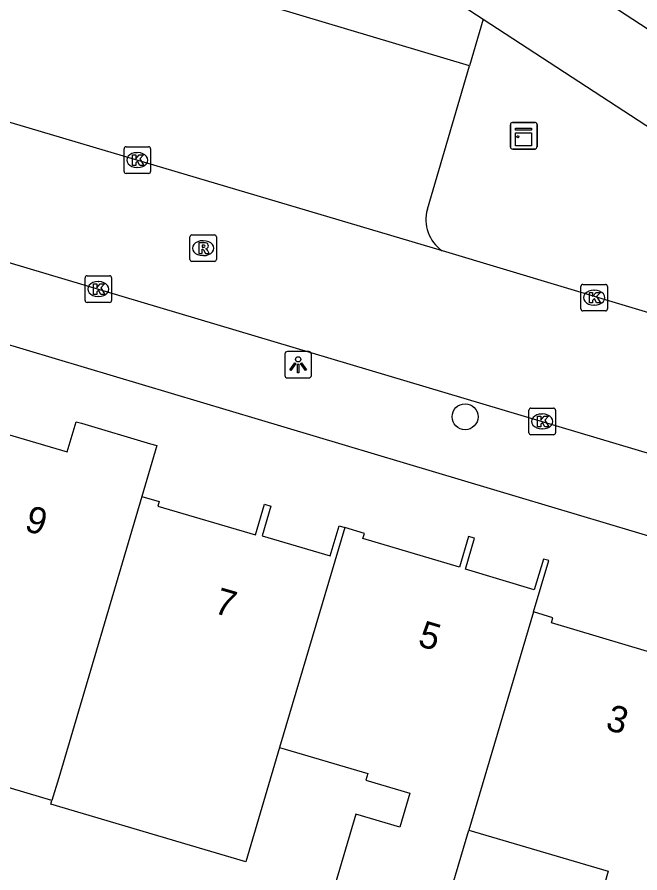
# Model space of a CAD drawing. Extents: x 162186 to 163152, y 385513 to 386513.
# Drawn here: x 162686.63 to 162710.09, y 386250.42 to 386282.66 of the extents above; entities that cross this region are included whole.
import ezdxf

# ---------------------------------------------------------------- set-up
doc = ezdxf.new("R2010")
doc.units = 0
for name, color, linetype in [('IMGEO_Boom', 7, 'Continuous'), ('IMGEO_Groenvoorziening', 7, 'Continuous'), ('IMGEO_Kast', 7, 'Continuous'), ('IMGEO_Kolk', 7, 'Continuous'), ('IMGEO_Lichtpunt', 7, 'Continuous'), ('IMGEO_Pand', 7, 'Continuous'), ('IMGEO_Pand_nummerreeks', 7, 'Continuous'), ('IMGEO_Parkeervlak_open', 7, 'Continuous'), ('IMGEO_Rijbaan_lokaal_gesloten', 7, 'Continuous'), ('IMGEO_Rijbaan_lokaal_open', 7, 'Continuous'), ('IMGEO_Rioolput', 7, 'Continuous'), ('IMGEO_Voetpad_open', 7, 'Continuous')]:
    doc.layers.add(name, color=color, linetype=linetype)

msp = doc.modelspace()

# ---------------------------------------------------------------- linework, layer by layer
at = {"layer": 'IMGEO_Boom'}
msp.add_circle((162703.504, 386267.605), 0.489, dxfattribs=at)
at = {"layer": 'IMGEO_Groenvoorziening'}
msp.add_lwpolyline([(162704.191, 386282.584), (162703.673, 386280.821)], dxfattribs=at)
at = {"layer": 'IMGEO_Kast'}
for p, q in [((162705.214, 386277.765), (162705.214, 386278.606)), ((162705.214, 386278.606), (162705.214, 386277.765)), ((162705.289, 386278.69), (162706.13, 386278.69)), ((162706.13, 386278.69), (162705.289, 386278.69)), ((162706.214, 386278.615), (162706.214, 386277.774)), ((162706.214, 386277.774), (162706.214, 386278.615)), ((162706.139, 386277.69), (162705.298, 386277.69)), ((162705.298, 386277.69), (162706.139, 386277.69))]:
    msp.add_line(p, q, dxfattribs=at)
for points in [[(162705.409, 386278.48), (162706.009, 386278.48), (162706.009, 386278.395), (162705.409, 386278.395), (162705.409, 386278.48)], [(162705.409, 386278.305), (162706.009, 386278.305), (162706.009, 386277.816), (162705.409, 386277.816), (162705.409, 386278.305)]]:
    msp.add_lwpolyline(points, dxfattribs=at)
msp.add_circle((162705.493, 386278.154), 0.0377, dxfattribs=at)
for centre, start, end in [((162705.292, 386278.612), 92.4484, 184.2845), ((162705.292, 386278.612), 92.4484, 184.2845), ((162706.136, 386278.612), 2.4484, 94.2845), ((162706.136, 386278.612), 2.4484, 94.2845), ((162705.292, 386277.768), 182.4484, 274.2845), ((162705.292, 386277.768), 182.4484, 274.2845), ((162706.136, 386277.768), 272.4484, 4.2845), ((162706.136, 386277.768), 272.4484, 4.2845)]:
    msp.add_arc(centre, 0.0779, start, end, dxfattribs=at)
at = {"layer": 'IMGEO_Kolk'}
for p, q in [((162690.657, 386276.847), (162690.657, 386277.699)), ((162690.732, 386277.773), (162691.584, 386277.773)), ((162691.658, 386277.699), (162691.658, 386276.847)), ((162691.145, 386277.553), (162691.17, 386277.553)), ((162691.168, 386276.993), (162691.143, 386276.993)), ((162691.584, 386276.773), (162690.732, 386276.773)), ((162689.188, 386271.988), (162689.188, 386272.84)), ((162689.263, 386272.914), (162690.115, 386272.914)), ((162690.189, 386272.84), (162690.189, 386271.988)), ((162689.676, 386272.694), (162689.701, 386272.694)), ((162707.866, 386271.665), (162707.866, 386272.517)), ((162707.941, 386272.591), (162708.793, 386272.591)), ((162708.867, 386272.517), (162708.867, 386271.665)), ((162689.699, 386272.134), (162689.674, 386272.134)), ((162708.354, 386272.371), (162708.379, 386272.371)), ((162690.115, 386271.914), (162689.263, 386271.914)), ((162708.377, 386271.811), (162708.352, 386271.811)), ((162708.793, 386271.591), (162707.941, 386271.591)), ((162705.986, 386267.928), (162706.838, 386267.928)), ((162705.911, 386267.002), (162705.911, 386267.854)), ((162706.399, 386267.708), (162706.424, 386267.708)), ((162706.912, 386267.854), (162706.912, 386267.002)), ((162706.838, 386266.928), (162705.986, 386266.928)), ((162706.422, 386267.148), (162706.397, 386267.148))]:
    msp.add_line(p, q, dxfattribs=at)
for points in [[(162690.657, 386276.847), (162690.657, 386277.699)], [(162690.732, 386277.773), (162691.584, 386277.773)], [(162691.658, 386277.699), (162691.658, 386276.847)], [(162690.978, 386277.473), (162691.101, 386277.473), (162691.101, 386277.322), (162691.231, 386277.473), (162691.395, 386277.473), (162691.249, 386277.322), (162691.402, 386277.073), (162691.25, 386277.073), (162691.165, 386277.237), (162691.101, 386277.17), (162691.101, 386277.073), (162690.978, 386277.073), (162690.978, 386277.473)], [(162691.584, 386276.773), (162690.732, 386276.773)], [(162689.188, 386271.988), (162689.188, 386272.84)], [(162689.263, 386272.914), (162690.115, 386272.914)], [(162690.189, 386272.84), (162690.189, 386271.988)], [(162689.509, 386272.614), (162689.632, 386272.614), (162689.632, 386272.463), (162689.762, 386272.614), (162689.926, 386272.614), (162689.78, 386272.463), (162689.933, 386272.214), (162689.781, 386272.214), (162689.696, 386272.378), (162689.632, 386272.311), (162689.632, 386272.214), (162689.509, 386272.214), (162689.509, 386272.614)], [(162707.866, 386271.665), (162707.866, 386272.517)], [(162707.941, 386272.591), (162708.793, 386272.591)], [(162708.867, 386272.517), (162708.867, 386271.665)], [(162708.187, 386272.291), (162708.31, 386272.291), (162708.31, 386272.14), (162708.44, 386272.291), (162708.604, 386272.291), (162708.458, 386272.14), (162708.611, 386271.891), (162708.459, 386271.891), (162708.374, 386272.055), (162708.31, 386271.988), (162708.31, 386271.891), (162708.187, 386271.891), (162708.187, 386272.291)], [(162690.115, 386271.914), (162689.263, 386271.914)], [(162708.793, 386271.591), (162707.941, 386271.591)], [(162705.986, 386267.928), (162706.838, 386267.928)], [(162705.911, 386267.002), (162705.911, 386267.854)], [(162706.232, 386267.628), (162706.355, 386267.628), (162706.355, 386267.477), (162706.485, 386267.628), (162706.649, 386267.628), (162706.503, 386267.477), (162706.656, 386267.228), (162706.504, 386267.228), (162706.419, 386267.392), (162706.355, 386267.325), (162706.355, 386267.228), (162706.232, 386267.228), (162706.232, 386267.628)], [(162706.912, 386267.854), (162706.912, 386267.002)], [(162706.838, 386266.928), (162705.986, 386266.928)]]:
    msp.add_lwpolyline(points, dxfattribs=at)
for centre, start, end in [((162690.734, 386277.697), 91.552, 178.448), ((162690.734, 386277.697), 91.552, 178.448), ((162691.582, 386277.697), 1.552, 88.448), ((162691.582, 386277.697), 1.552, 88.448), ((162690.734, 386276.849), 181.552, 268.448), ((162690.734, 386276.849), 181.552, 268.448), ((162691.582, 386276.849), 271.552, 358.448), ((162691.582, 386276.849), 271.552, 358.448), ((162689.265, 386272.838), 91.552, 178.448), ((162689.265, 386272.838), 91.552, 178.448), ((162690.113, 386272.838), 1.552, 88.448), ((162690.113, 386272.838), 1.552, 88.448), ((162707.943, 386272.515), 91.552, 178.448), ((162707.943, 386272.515), 91.552, 178.448), ((162708.791, 386272.515), 1.552, 88.448), ((162708.791, 386272.515), 1.552, 88.448), ((162689.265, 386271.99), 181.552, 268.448), ((162689.265, 386271.99), 181.552, 268.448), ((162690.113, 386271.99), 271.552, 358.448), ((162690.113, 386271.99), 271.552, 358.448), ((162707.943, 386271.667), 181.552, 268.448), ((162707.943, 386271.667), 181.552, 268.448), ((162708.791, 386271.667), 271.552, 358.448), ((162708.791, 386271.667), 271.552, 358.448), ((162705.988, 386267.852), 91.552, 178.448), ((162705.988, 386267.852), 91.552, 178.448), ((162706.836, 386267.852), 1.552, 88.448), ((162706.836, 386267.852), 1.552, 88.448), ((162705.988, 386267.004), 181.552, 268.448), ((162705.988, 386267.004), 181.552, 268.448), ((162706.836, 386267.004), 271.552, 358.448), ((162706.836, 386267.004), 271.552, 358.448)]:
    msp.add_arc(centre, 0.0765, start, end, dxfattribs=at)
for centre, major_axis, ratio, start_param, end_param in [((162691.144, 386277.273), (-0.387, 0.002), 0.722429, 4.712389, 7.853982), ((162691.169, 386277.273), (-0.39, 0.002), 0.717154, 1.570796, 4.712389), ((162689.675, 386272.414), (-0.387, 0.002), 0.722429, 4.712389, 7.853982), ((162689.7, 386272.414), (-0.39, 0.002), 0.717154, 1.570796, 4.712389), ((162708.353, 386272.091), (-0.387, 0.002), 0.722429, 4.712389, 7.853982), ((162708.378, 386272.091), (-0.39, 0.002), 0.717154, 1.570796, 4.712389), ((162706.398, 386267.428), (-0.387, 0.002), 0.722429, 4.712389, 7.853982), ((162706.423, 386267.428), (-0.39, 0.002), 0.717154, 1.570796, 4.712389)]:
    msp.add_ellipse(centre, major_axis=major_axis, ratio=ratio, start_param=start_param, end_param=end_param, dxfattribs=at)
at = {"layer": 'IMGEO_Lichtpunt'}
for p, q in [((162696.718, 386269.968), (162696.718, 386269.161)), ((162696.718, 386269.968), (162696.718, 386269.161)), ((162697.62, 386270.063), (162696.812, 386270.063)), ((162697.62, 386270.063), (162696.812, 386270.063)), ((162697.714, 386269.161), (162697.714, 386269.968)), ((162697.714, 386269.161), (162697.714, 386269.968)), ((162696.812, 386269.067), (162697.62, 386269.067)), ((162696.812, 386269.067), (162697.62, 386269.067))]:
    msp.add_line(p, q, dxfattribs=at)
for points in [[(162697.092, 386269.632), (162697.131, 386269.604), (162696.943, 386269.342), (162696.905, 386269.369), (162697.092, 386269.632)], [(162697.194, 386269.584), (162697.241, 386269.584), (162697.241, 386269.262), (162697.194, 386269.262), (162697.194, 386269.584)], [(162697.304, 386269.604), (162697.342, 386269.631), (162697.529, 386269.369), (162697.49, 386269.341), (162697.304, 386269.604)]]:
    msp.add_lwpolyline(points, dxfattribs=at)
msp.add_circle((162697.217, 386269.766), 0.0994, dxfattribs=at)
for centre, start, end in [((162696.812, 386269.968), 90, 180), ((162696.812, 386269.968), 90, 180), ((162697.62, 386269.968), 0, 90), ((162697.62, 386269.968), 0, 90), ((162696.812, 386269.161), 180, 270), ((162696.812, 386269.161), 180, 270), ((162697.62, 386269.161), 270, 0), ((162697.62, 386269.161), 270, 360)]:
    msp.add_arc(centre, 0.0946, start, end, dxfattribs=at)
at = {"layer": 'IMGEO_Pand'}
for points in [[(162684.13, 386267.786), (162684.892, 386267.561), (162684.834, 386267.365), (162688.511, 386266.277), (162688.849, 386267.418), (162689.054, 386267.358), (162691.659, 386266.59), (162691.889, 386266.522), (162691.333, 386264.603)], [(162691.333, 386264.603), (162688.195, 386254.002), (162687.942, 386253.147)], [(162691.333, 386264.603), (162691.977, 386264.412), (162691.926, 386264.24), (162695.603, 386263.152), (162695.944, 386264.306), (162696.185, 386264.235), (162695.855, 386263.12), (162698.421, 386262.361), (162698.757, 386263.494), (162698.969, 386263.431)], [(162698.969, 386263.431), (162696.519, 386255.149)], [(162706.084, 386260.25), (162706.657, 386262.183), (162706.454, 386262.243), (162706.113, 386261.089), (162703.515, 386261.858), (162703.861, 386263.027), (162703.629, 386263.096), (162703.288, 386261.94), (162699.657, 386263.014), (162699.715, 386263.211), (162698.969, 386263.431)], [(162706.084, 386260.25), (162703.65, 386252.034)], [(162713.761, 386259.049), (162713.467, 386259.136), (162713.123, 386257.973), (162710.595, 386258.721), (162710.937, 386259.878), (162710.73, 386259.94), (162710.382, 386258.763), (162706.757, 386259.836), (162706.815, 386260.034), (162706.084, 386260.25)], [(162687.942, 386253.147), (162680.452, 386255.364)], [(162696.519, 386255.149), (162695.245, 386250.841), (162693.164, 386251.456), (162687.902, 386253.011), (162687.942, 386253.147)], [(162696.519, 386255.149), (162699.844, 386254.165), (162699.768, 386253.91), (162701.423, 386253.418), (162701.043, 386252.139), (162699.388, 386252.631), (162698.605, 386250), (162699.234, 386249.765), (162698.829, 386248.403), (162701.627, 386247.57), (162702.031, 386248.931), (162702.673, 386248.74), (162702.929, 386249.605), (162703.046, 386250), (162703.65, 386252.034)], [(162703.65, 386252.034), (162708.9, 386250.481), (162708.758, 386250), (162707.893, 386247.075), (162710.038, 386246.441), (162711.091, 386250), (162711.34, 386250.843)]]:
    msp.add_lwpolyline(points, dxfattribs=at)
at = {"layer": 'IMGEO_Parkeervlak_open'}
for points in [[(162703.673, 386280.821), (162666.022, 386292.071), (162665.607, 386289.558)], [(162702.085, 386275.419), (162703.673, 386280.821)]]:
    msp.add_lwpolyline(points, dxfattribs=at)
msp.add_arc((162703.436, 386275.021), 1.409, 163.6076, 235.4762, dxfattribs=at)
at = {"layer": 'IMGEO_Rijbaan_lokaal_gesloten'}
msp.add_lwpolyline([(162676.05, 386304.6), (162729.502, 386269.766)], dxfattribs=at)
at = {"layer": 'IMGEO_Rijbaan_lokaal_open'}
for points in [[(162663.153, 386285.595), (162702.638, 386273.861)], [(162726.372, 386261.465), (162656.935, 386282.163)], [(162702.638, 386273.861), (162725.376, 386267.042)]]:
    msp.add_lwpolyline(points, dxfattribs=at)
at = {"layer": 'IMGEO_Rioolput'}
for p, q in [((162693.137, 386273.529), (162693.137, 386274.381)), ((162693.212, 386274.455), (162694.064, 386274.455)), ((162694.138, 386274.381), (162694.138, 386273.529)), ((162693.625, 386274.235), (162693.65, 386274.235)), ((162694.064, 386273.455), (162693.212, 386273.455)), ((162693.648, 386273.675), (162693.623, 386273.675))]:
    msp.add_line(p, q, dxfattribs=at)
for points in [[(162693.137, 386273.529), (162693.137, 386274.381)], [(162693.212, 386274.455), (162694.064, 386274.455)], [(162694.138, 386274.381), (162694.138, 386273.529)], [(162693.726, 386274.153), (162693.474, 386274.155), (162693.474, 386273.755)], [(162693.652, 386274.074), (162693.598, 386274.074), (162693.598, 386273.993)], [(162693.474, 386273.755), (162693.598, 386273.755), (162693.598, 386273.917), (162693.609, 386273.917)], [(162693.598, 386273.993), (162693.65, 386273.993)], [(162693.656, 386273.888), (162693.727, 386273.755), (162693.867, 386273.755), (162693.802, 386273.881)], [(162694.064, 386273.455), (162693.212, 386273.455)]]:
    msp.add_lwpolyline(points, dxfattribs=at)
for centre, radius, start, end in [((162693.214, 386274.379), 0.0765, 91.552, 178.448), ((162693.214, 386274.379), 0.0765, 91.552, 178.448), ((162694.062, 386274.379), 0.0765, 1.552, 88.448), ((162694.062, 386274.379), 0.0765, 1.552, 88.448), ((162693.658, 386273.978), 0.0964, 77.0061, 93.1865), ((162693.672, 386274.035), 0.0378, 276.6634, 79.6772), ((162693.725, 386274.043), 0.109, 350.3612, 89.416), ((162693.723, 386274.043), 0.112, 277.5842, 350.9817), ((162693.608, 386273.864), 0.0533, 26.0293, 88.6989), ((162693.634, 386274.182), 0.19, 274.7715, 282.9687), ((162693.707, 386273.828), 0.108, 29.5134, 73.7905), ((162693.214, 386273.531), 0.0765, 181.552, 268.448), ((162693.214, 386273.531), 0.0765, 181.552, 268.448), ((162694.062, 386273.531), 0.0765, 271.552, 358.448), ((162694.062, 386273.531), 0.0765, 271.552, 358.448)]:
    msp.add_arc(centre, radius, start, end, dxfattribs=at)
for centre, major_axis, ratio, start_param, end_param in [((162693.624, 386273.955), (-0.387, 0.002), 0.722429, 4.712389, 7.853982), ((162693.649, 386273.955), (-0.39, 0.002), 0.717154, 1.570796, 4.712389)]:
    msp.add_ellipse(centre, major_axis=major_axis, ratio=ratio, start_param=start_param, end_param=end_param, dxfattribs=at)
at = {"layer": 'IMGEO_Voetpad_open'}
for points in [[(162691.308, 386290.98), (162704.191, 386282.584)], [(162704.191, 386282.584), (162726.173, 386268.26), (162725.376, 386267.042)], [(162721.947, 386259.667), (162654.199, 386279.91)]]:
    msp.add_lwpolyline(points, dxfattribs=at)

# ---------------------------------------------------------------- texts
at = {"layer": 'IMGEO_Pand_nummerreeks'}
for s, rotation, p in [('9', 343.2353, (162686.863, 386263.328)), ('7', 343.8655, (162693.998, 386260.226)), ('5', 343.3957, (162701.684, 386258.986)), ('3', 343.6879, (162708.755, 386255.834))]:
    msp.add_text(s, height=1, rotation=rotation, dxfattribs=at).set_placement(p)

doc.saveas('drawing.dxf')
